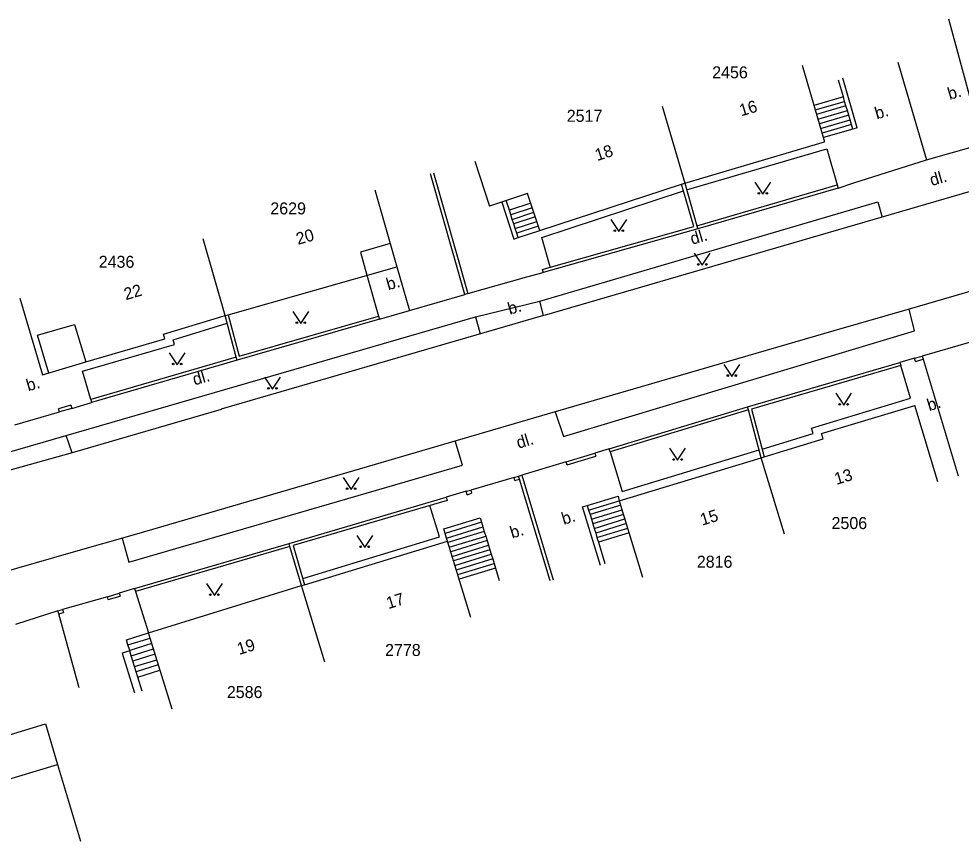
# Model space of a CAD drawing. Extents: x -584400 to -581602, y -1210894 to -1208793.
# Drawn here: x -583039.1 to -582980.1, y -1209741.5 to -1209690 of the extents above; entities that cross this region are included whole.
import ezdxf

# ---------------------------------------------------------------- set-up
doc = ezdxf.new("R2010")
doc.units = 0
for name, color, linetype in [('BUDOVY_MĚŘ', 7, 'Continuous'), ('POMOC_POPIS', 7, 'Continuous'), ('ROZHRANÍ_PLOCH', 7, 'Continuous'), ('ZN_DOPLŇKOVÉ', 7, 'Continuous'), ('ZN_KULTUR', 7, 'Continuous'), ('Č_POPIS_EVID', 7, 'Continuous')]:
    doc.layers.add(name, color=color, linetype=linetype)

msp = doc.modelspace()

# ---------------------------------------------------------------- linework, layer by layer
at = {"layer": 'BUDOVY_MĚŘ'}
for points in [[(-582980.93, -1209690.03), (-582979.62, -1209694.86), (-582969, -1209691.98), (-582968.81, -1209691.93)], [(-582990.09, -1209692.93), (-582988.69, -1209697.73)], [(-582998.86, -1209695.5), (-582997.45, -1209700.3)], [(-582997.45, -1209700.3), (-582988.69, -1209697.73)], [(-583010.58, -1209698.94), (-583009.66, -1209701.74)], [(-583006.52, -1209703.27), (-582997.64, -1209700.36), (-582997.45, -1209700.3)], [(-583016.83, -1209700.72), (-583015.46, -1209705.53)], [(-583006.52, -1209703.27), (-583007.28, -1209700.96), (-583009.66, -1209701.74)], [(-583026.21, -1209708.59), (-583027.58, -1209703.78)], [(-583026.21, -1209708.59), (-583026.02, -1209708.54), (-583015.46, -1209705.53)], [(-583039.06, -1209707.5), (-583037.63, -1209712.29), (-583034.93, -1209711.49), (-583029.99, -1209710.05), (-583030.07, -1209709.76), (-583026.21, -1209708.59)], [(-582992.66, -1209717.48), (-582992.47, -1209717.42), (-582988.79, -1209716.3), (-582988.89, -1209715.96), (-582983.04, -1209714.21)], [(-582981.6, -1209718.99), (-582983.04, -1209714.21)], [(-583001.54, -1209720.17), (-582992.66, -1209717.48)], [(-582991.21, -1209722.26), (-582992.66, -1209717.48)], [(-583001.54, -1209720.17), (-583000.09, -1209724.95)], [(-583021.43, -1209725.48), (-583021.24, -1209725.42), (-583012.3, -1209722.69)], [(-583010.83, -1209727.47), (-583012.3, -1209722.69)], [(-583029.53, -1209733.21), (-583031.01, -1209728.43), (-583021.43, -1209725.48)], [(-583019.96, -1209730.26), (-583021.43, -1209725.48)], [(-583041.22, -1209735.26), (-583037.44, -1209734.13), (-583036.7, -1209736.67)], [(-583041.22, -1209735.26), (-583040.46, -1209737.8), (-583036.7, -1209736.67)], [(-583036.7, -1209736.67), (-583035.26, -1209741.46)]]:
    msp.add_lwpolyline(points, dxfattribs=at)
at = {"layer": 'ROZHRANÍ_PLOCH'}
for points in [[(-582987.52, -1209694.91), (-582987.83, -1209693.87)], [(-582986.65, -1209696.84), (-582987.55, -1209693.74)], [(-582987.52, -1209694.91), (-582989.36, -1209695.44)], [(-582989.28, -1209695.73), (-582987.44, -1209695.19)], [(-582987.44, -1209695.19), (-582987.52, -1209694.91)], [(-582987.36, -1209695.48), (-582987.44, -1209695.19)], [(-582987.36, -1209695.48), (-582989.19, -1209696.02)], [(-582989.11, -1209696.31), (-582987.27, -1209695.77)], [(-582987.27, -1209695.77), (-582987.36, -1209695.48)], [(-582987.18, -1209696.06), (-582987.27, -1209695.77)], [(-582987.18, -1209696.06), (-582989.02, -1209696.59)], [(-582988.94, -1209696.88), (-582987.1, -1209696.34)], [(-582987.1, -1209696.34), (-582987.18, -1209696.06)], [(-582987.02, -1209696.63), (-582987.1, -1209696.34)], [(-582987.02, -1209696.63), (-582988.85, -1209697.17)], [(-582986.93, -1209696.92), (-582988.77, -1209697.46)], [(-582986.93, -1209696.92), (-582987.02, -1209696.63)], [(-582986.65, -1209696.84), (-582986.93, -1209696.92)], [(-582997.33, -1209700.73), (-582988.56, -1209698.16), (-582987.9, -1209700.42)], [(-582978.44, -1209700.49), (-583006.25, -1209708.58)], [(-583005.86, -1209705.55), (-583006.38, -1209703.7), (-582997.52, -1209700.79)], [(-583008.9, -1209701.5), (-583008.15, -1209703.81), (-583007.86, -1209703.71)], [(-583008.42, -1209702), (-583008.62, -1209701.4)], [(-583007.08, -1209701.56), (-583008.42, -1209702)], [(-583006.99, -1209701.85), (-583008.33, -1209702.29)], [(-583006.51, -1209707.69), (-582985.37, -1209701.48), (-582985.1, -1209702.43)], [(-583008.33, -1209702.29), (-583008.42, -1209702)], [(-583008.24, -1209702.57), (-583008.33, -1209702.29)], [(-583008.24, -1209702.57), (-583006.89, -1209702.13)], [(-583006.8, -1209702.42), (-583008.14, -1209702.86)], [(-583008.14, -1209702.86), (-583008.24, -1209702.57)], [(-583008.05, -1209703.14), (-583008.14, -1209702.86)], [(-583008.05, -1209703.14), (-583006.7, -1209702.7)], [(-583006.61, -1209702.99), (-583007.95, -1209703.43)], [(-583007.95, -1209703.43), (-583008.05, -1209703.14)], [(-583007.86, -1209703.71), (-583007.95, -1209703.43)], [(-583007.86, -1209703.71), (-583006.52, -1209703.27)], [(-583015.87, -1209704.09), (-583017.74, -1209704.62), (-583017.33, -1209706.06)], [(-583015.46, -1209705.53), (-583014.67, -1209708.27)], [(-583017.33, -1209706.06), (-583016.61, -1209708.62)], [(-582976.78, -1209706.27), (-582980.1, -1209707.23), (-582983.41, -1209708.18)], [(-583010.55, -1209708.66), (-583006.51, -1209707.69)], [(-583006.29, -1209708.59), (-583006.51, -1209707.69)], [(-583005.56, -1209714.6), (-583005.04, -1209716.15), (-582983.07, -1209709.55), (-582983.41, -1209708.18)], [(-582983.41, -1209708.18), (-582988.12, -1209709.54), (-583005.56, -1209714.6)], [(-583036.16, -1209716.08), (-583010.55, -1209708.66)], [(-583006.28, -1209708.59), (-583026.45, -1209714.45), (-583026.46, -1209714.46), (-583035.79, -1209717.17)], [(-583010.55, -1209708.66), (-583010.24, -1209709.74)], [(-583037.25, -1209712.18), (-583037.95, -1209709.82), (-583035.63, -1209709.15), (-583034.93, -1209711.49)], [(-583034.62, -1209713.83), (-583035.14, -1209712.07), (-583029.37, -1209710.39), (-583029.45, -1209710.1), (-583026.08, -1209709.07)], [(-582992.6, -1209716.94), (-582989.41, -1209715.96), (-582989.51, -1209715.63), (-582983.31, -1209713.76), (-582983.92, -1209711.72)], [(-582982.53, -1209711.32), (-582980.34, -1209718.62)], [(-583005.56, -1209714.6), (-583021.25, -1209719.2), (-583031.75, -1209722.26), (-583035.87, -1209723.43), (-583040.36, -1209724.71)], [(-583043.67, -1209718.26), (-583036.16, -1209716.08)], [(-583035.79, -1209717.17), (-583036.16, -1209716.08)], [(-583032.66, -1209722.52), (-583032.23, -1209724.02), (-583011.36, -1209717.95), (-583011.81, -1209716.42)], [(-583035.79, -1209717.17), (-583038.99, -1209718.07), (-583043.32, -1209719.26)], [(-583002.11, -1209717.11), (-583001.36, -1209719.59), (-582992.79, -1209716.99)], [(-583003.55, -1209720.46), (-583001.62, -1209719.88), (-583001.54, -1209720.17)], [(-583021.35, -1209725.04), (-583012.79, -1209722.42), (-583013.39, -1209720.47)], [(-583002.72, -1209724.22), (-583003.84, -1209720.55), (-583003.55, -1209720.46)], [(-583003.55, -1209720.46), (-583003.46, -1209720.75)], [(-583003.46, -1209720.75), (-583001.54, -1209720.17)], [(-583001.45, -1209720.45), (-583003.37, -1209721.04)], [(-583012.44, -1209722.21), (-583012.53, -1209721.92), (-583010.25, -1209721.23), (-583010.17, -1209721.51)], [(-583003.46, -1209720.75), (-583003.37, -1209721.04)], [(-583003.37, -1209721.04), (-583003.29, -1209721.32)], [(-583003.29, -1209721.32), (-583001.36, -1209720.74)], [(-583003.29, -1209721.32), (-583003.2, -1209721.61)], [(-583001.27, -1209721.03), (-583003.2, -1209721.61)], [(-583003.11, -1209721.9), (-583001.19, -1209721.31)], [(-583010.17, -1209721.51), (-583012.44, -1209722.21)], [(-583012.36, -1209722.5), (-583010.08, -1209721.8)], [(-583010.17, -1209721.51), (-583010.08, -1209721.8)], [(-583010.08, -1209721.8), (-583009.99, -1209722.09)], [(-583003.2, -1209721.61), (-583003.11, -1209721.9)], [(-583003.11, -1209721.9), (-583003.02, -1209722.19)], [(-583001.1, -1209721.6), (-583003.02, -1209722.19)], [(-583002.94, -1209722.47), (-583001.01, -1209721.89)], [(-583012.36, -1209722.5), (-583012.44, -1209722.21)], [(-583012.3, -1209722.69), (-583012.36, -1209722.5)], [(-583009.99, -1209722.09), (-583012.27, -1209722.78)], [(-583012.18, -1209723.07), (-583009.9, -1209722.38)], [(-583009.99, -1209722.09), (-583009.9, -1209722.38)], [(-583009.9, -1209722.38), (-583009.82, -1209722.66)], [(-583003.02, -1209722.19), (-583002.94, -1209722.47)], [(-583002.94, -1209722.47), (-583002.85, -1209722.76)], [(-583000.93, -1209722.18), (-583002.85, -1209722.76)], [(-583009.82, -1209722.66), (-583012.09, -1209723.36)], [(-583012, -1209723.65), (-583009.73, -1209722.95)], [(-583009.82, -1209722.66), (-583009.73, -1209722.95)], [(-583009.73, -1209722.95), (-583009.64, -1209723.24)], [(-583002.85, -1209722.76), (-583002.45, -1209724.1)], [(-583009.64, -1209723.24), (-583011.92, -1209723.93)], [(-583011.83, -1209724.22), (-583009.55, -1209723.52)], [(-583009.64, -1209723.24), (-583009.55, -1209723.52)], [(-583009.55, -1209723.52), (-583009.46, -1209723.81)], [(-583009.46, -1209723.81), (-583011.74, -1209724.51)], [(-583011.65, -1209724.79), (-583009.37, -1209724.1)], [(-583009.46, -1209723.81), (-583009.37, -1209724.1)], [(-583009.37, -1209724.1), (-583009.29, -1209724.38)], [(-583009.29, -1209724.38), (-583011.56, -1209725.08)], [(-583009.29, -1209724.38), (-583009.05, -1209725.15)], [(-583031.82, -1209725.85), (-583031.01, -1209728.43)], [(-583032.29, -1209729.19), (-583032.39, -1209728.86), (-583031.01, -1209728.43)], [(-583032.29, -1209729.19), (-583030.9, -1209728.77)], [(-583032.17, -1209729.56), (-583032.65, -1209729.71), (-583031.89, -1209732.19)], [(-583032.18, -1209729.53), (-583032.29, -1209729.19)], [(-583030.8, -1209729.1), (-583032.18, -1209729.53)], [(-583032.17, -1209729.56), (-583032.18, -1209729.53)], [(-583032.08, -1209729.86), (-583032.17, -1209729.56)], [(-583032.08, -1209729.86), (-583030.7, -1209729.44)], [(-583031.98, -1209730.2), (-583032.08, -1209729.86)], [(-583030.6, -1209729.77), (-583031.98, -1209730.2)], [(-583031.88, -1209730.53), (-583030.49, -1209730.11)], [(-583031.88, -1209730.53), (-583031.98, -1209730.2)], [(-583031.77, -1209730.87), (-583031.88, -1209730.53)], [(-583030.39, -1209730.44), (-583031.77, -1209730.87)], [(-583031.67, -1209731.2), (-583031.77, -1209730.87)], [(-583031.67, -1209731.2), (-583030.29, -1209730.77)], [(-583031.4, -1209732.08), (-583031.67, -1209731.2)]]:
    msp.add_lwpolyline(points, dxfattribs=at)
at = {"layer": 'ZN_DOPLŇKOVÉ'}
for points in [[(-582984.11, -1209692.73), (-582982.32, -1209698.85)], [(-582982.32, -1209698.85), (-582979.23, -1209697.97)], [(-582986.86, -1209700.29), (-582982.32, -1209698.85)], [(-583011.2, -1209707.27), (-583013.35, -1209699.73)], [(-583013.16, -1209699.67), (-583011.01, -1209707.21), (-583011.2, -1209707.27)], [(-583006.37, -1209705.7), (-582996.88, -1209703.02), (-582997.64, -1209700.36)], [(-582997.45, -1209700.3), (-582996.68, -1209702.97)], [(-582996.68, -1209702.97), (-582987.9, -1209700.42)], [(-582987.9, -1209700.42), (-582987.84, -1209700.61), (-582996.63, -1209703.16)], [(-582987.84, -1209700.61), (-582986.86, -1209700.29)], [(-582996.68, -1209702.97), (-582996.63, -1209703.16), (-583006.31, -1209705.89)], [(-583007.32, -1209706.17), (-583006.31, -1209705.89)], [(-583006.37, -1209705.7), (-583006.31, -1209705.89)], [(-583011.01, -1209707.21), (-583007.32, -1209706.17)], [(-583014.67, -1209708.27), (-583011.2, -1209707.27)], [(-583016.55, -1209708.81), (-583014.67, -1209708.27)], [(-583025.51, -1209711.19), (-583026.21, -1209708.59)], [(-583026.02, -1209708.54), (-583025.32, -1209711.13), (-583016.61, -1209708.62)], [(-583016.61, -1209708.62), (-583016.55, -1209708.81), (-583025.46, -1209711.38), (-583025.51, -1209711.19)], [(-582979.56, -1209710.25), (-582982.58, -1209711.13)], [(-583025.51, -1209711.19), (-583034.62, -1209713.83), (-583034.57, -1209714.03)], [(-582983.06, -1209711.26), (-582983.98, -1209711.53)], [(-582983.01, -1209711.46), (-582983.06, -1209711.26), (-582982.58, -1209711.13), (-582982.53, -1209711.32)], [(-583025.46, -1209711.38), (-583034.57, -1209714.03)], [(-582993.46, -1209714.49), (-582993.51, -1209714.3), (-582983.98, -1209711.53), (-582983.92, -1209711.72)], [(-582983.92, -1209711.72), (-582993.27, -1209714.44), (-582992.47, -1209717.42)], [(-582983.01, -1209711.46), (-582982.53, -1209711.32)], [(-583035.87, -1209714.2), (-583035.81, -1209714.39), (-583036.58, -1209714.61), (-583036.64, -1209714.42)], [(-583035.87, -1209714.2), (-583036.64, -1209714.42)], [(-583035.81, -1209714.39), (-583034.57, -1209714.03)], [(-583039.36, -1209715.42), (-583036.58, -1209714.61)], [(-583002.11, -1209717.11), (-583002.17, -1209716.92), (-582993.51, -1209714.3)], [(-582993.46, -1209714.49), (-583002.11, -1209717.11)], [(-582992.66, -1209717.48), (-582993.46, -1209714.49)], [(-583004.81, -1209717.93), (-583004.87, -1209717.73), (-583003.08, -1209717.19), (-583003.02, -1209717.39)], [(-583002.17, -1209716.92), (-583003.08, -1209717.19)], [(-583004.87, -1209717.73), (-583007.65, -1209718.58)], [(-583004.81, -1209717.93), (-583003.02, -1209717.39)], [(-583008.13, -1209718.72), (-583010.84, -1209719.5)], [(-583008.07, -1209718.91), (-583008.13, -1209718.72), (-583007.84, -1209718.63)], [(-583008.07, -1209718.91), (-583007.78, -1209718.82)], [(-583007.84, -1209718.63), (-583007.65, -1209718.58)], [(-583007.78, -1209718.82), (-583007.84, -1209718.63)], [(-583005.86, -1209725.17), (-583007.78, -1209718.82)], [(-583007.65, -1209718.58), (-583005.67, -1209725.12)], [(-583011.07, -1209719.79), (-583011.13, -1209719.58), (-583010.84, -1209719.5), (-583010.78, -1209719.7)], [(-583022.15, -1209723.03), (-583022.2, -1209722.84), (-583012.38, -1209719.95), (-583012.32, -1209720.15)], [(-583011.13, -1209719.58), (-583012.38, -1209719.95)], [(-583011.07, -1209719.79), (-583010.78, -1209719.7)], [(-583012.32, -1209720.15), (-583021.96, -1209722.97), (-583021.24, -1209725.42)], [(-583031.88, -1209725.66), (-583022.2, -1209722.84)], [(-583022.15, -1209723.03), (-583031.82, -1209725.85)], [(-583021.43, -1209725.48), (-583022.15, -1209723.03)], [(-583033.52, -1209726.34), (-583033.57, -1209726.17), (-583032.83, -1209725.95), (-583032.78, -1209726.13)], [(-583031.88, -1209725.66), (-583032.83, -1209725.95)], [(-583031.88, -1209725.66), (-583031.82, -1209725.85)], [(-583033.57, -1209726.19), (-583036.38, -1209726.97)], [(-583033.52, -1209726.34), (-583032.78, -1209726.13)], [(-583036.67, -1209727.05), (-583039.32, -1209727.92)], [(-583036.67, -1209727.05), (-583036.38, -1209726.97), (-583036.33, -1209727.16)], [(-583036.62, -1209727.24), (-583036.67, -1209727.05)], [(-583036.62, -1209727.24), (-583036.33, -1209727.16)], [(-583035.35, -1209731.87), (-583036.62, -1209727.24)]]:
    msp.add_lwpolyline(points, dxfattribs=at)
at = {"layer": 'ZN_KULTUR'}
for points in [[(-582993.06, -1209700.24), (-582992.56, -1209700.99), (-582992.06, -1209700.24)], [(-583002.07, -1209702.58), (-583001.57, -1209703.33), (-583001.07, -1209702.58)], [(-582996.85, -1209704.69), (-582996.35, -1209705.44), (-582995.85, -1209704.69)], [(-583021.97, -1209708.33), (-583021.47, -1209709.08), (-583020.97, -1209708.33)], [(-583029.71, -1209710.92), (-583029.21, -1209711.67), (-583028.71, -1209710.92)], [(-582995, -1209711.64), (-582994.5, -1209712.39), (-582994, -1209711.64)], [(-583023.74, -1209712.44), (-583023.24, -1209713.19), (-583022.74, -1209712.44)], [(-582988, -1209713.44), (-582987.5, -1209714.19), (-582987, -1209713.44)], [(-582998.39, -1209716.89), (-582997.89, -1209717.64), (-582997.39, -1209716.89)], [(-583018.82, -1209718.72), (-583018.32, -1209719.47), (-583017.82, -1209718.72)], [(-583017.97, -1209722.35), (-583017.47, -1209723.1), (-583016.97, -1209722.35)], [(-583027.38, -1209725.35), (-583026.88, -1209726.1), (-583026.38, -1209725.35)]]:
    msp.add_lwpolyline(points, dxfattribs=at)
for centre in [(-582992.81, -1209700.94), (-582992.31, -1209700.94), (-583001.82, -1209703.28), (-583001.32, -1209703.28), (-582996.6, -1209705.39), (-582996.1, -1209705.39), (-583021.72, -1209709.03), (-583021.22, -1209709.03), (-583029.46, -1209711.62), (-583028.96, -1209711.62), (-582994.75, -1209712.34), (-582994.25, -1209712.34), (-583023.49, -1209713.14), (-583022.99, -1209713.14), (-582987.75, -1209714.14), (-582987.25, -1209714.14), (-582998.14, -1209717.59), (-582997.64, -1209717.59), (-583018.57, -1209719.42), (-583018.07, -1209719.42), (-583017.72, -1209723.05), (-583017.22, -1209723.05), (-583027.13, -1209726.05), (-583026.63, -1209726.05)]:
    msp.add_circle(centre, 0.05, dxfattribs=at)

# ---------------------------------------------------------------- texts
at = {"layer": 'POMOC_POPIS'}
for s, rotation, p in [('b.', 16.16423, (-582980.87, -1209695.1)), ('b.', 16.16423, (-582985.43, -1209696.32)), ('dl.', 16.16423, (-582981.99, -1209700.49)), ('dl.', 16.16423, (-582996.98, -1209704.16)), ('b.', 16.16423, (-583016, -1209707.01)), ('b.', 16.16423, (-583008.4, -1209708.54)), ('dl.', 16.16423, (-583028.12, -1209712.96)), ('b.', 16.16423, (-583038.53, -1209713.33)), ('b.', 16.99685, (-582982.15, -1209714.57)), ('dl.', 16.99685, (-583007.85, -1209716.92)), ('b.', 16.99685, (-583005.02, -1209721.68)), ('b.', 16.99685, (-583008.25, -1209722.54))]:
    msp.add_text(s, height=0.75, rotation=rotation, dxfattribs=at).set_placement(p)
at = {"layer": 'Č_POPIS_EVID'}
for s, p in [('2456', (-582995.73, -1209693.75)), ('2517', (-583004.83, -1209696.47)), ('2629', (-583023.38, -1209702.26)), ('2436', (-583034.12, -1209705.6)), ('2506', (-582988.26, -1209721.94)), ('2816', (-582996.69, -1209724.36)), ('2778', (-583016.2, -1209729.88)), ('2586', (-583026.1, -1209732.51))]:
    msp.add_text(s, height=0.75, dxfattribs=at).set_placement(p)
for s, rotation, p in [('16', 16.30913, (-582993.91, -1209696.13)), ('18', 18.17663, (-583002.92, -1209698.93)), ('20', 15.87706, (-583021.65, -1209704.17)), ('22', 16.1809, (-583032.42, -1209707.63)), ('13', 16.9517, (-582987.95, -1209719.18)), ('15', 16.85481, (-582996.35, -1209721.73)), ('17', 16.99685, (-583015.99, -1209726.95)), ('19', 17.13511, (-583025.33, -1209729.82))]:
    msp.add_text(s, height=0.75, rotation=rotation, dxfattribs=at).set_placement(p)

doc.saveas('drawing.dxf')
